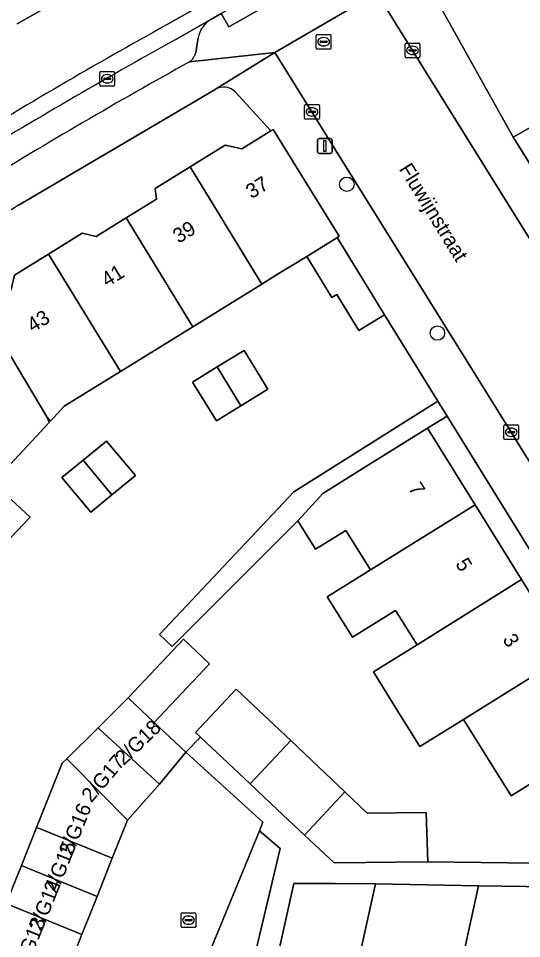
# Model space of a CAD drawing. Extents: x 160023 to 161302, y 384750 to 385707.
# Drawn here: x 160521.8 to 160556.1, y 385138.7 to 385201.2 of the extents above; entities that cross this region are included whole.
import ezdxf

# ---------------------------------------------------------------- set-up
doc = ezdxf.new("R2010")
doc.units = 0
for name, color, linetype in [('IMGEO_Boom', 7, 'Continuous'), ('IMGEO_Erf', 7, 'Continuous'), ('IMGEO_Kolk', 7, 'Continuous'), ('IMGEO_Lichtmast', 7, 'Continuous'), ('IMGEO_Openbare_ruimte_label', 7, 'Continuous'), ('IMGEO_Pand', 7, 'Continuous'), ('IMGEO_Pand_nummerreeks', 7, 'Continuous'), ('IMGEO_Parkeervlak_open', 7, 'Continuous'), ('IMGEO_Rijbaan_lokaal_open', 7, 'Continuous'), ('IMGEO_Rioolput', 7, 'Continuous'), ('IMGEO_Voetpad_open', 7, 'Continuous')]:
    doc.layers.add(name, color=color, linetype=linetype)

msp = doc.modelspace()

# ---------------------------------------------------------------- linework, layer by layer
at = {"layer": 'IMGEO_Boom'}
for centre in [(160544.182, 385189.923), (160550.342, 385179.814)]:
    msp.add_circle(centre, 0.489, dxfattribs=at)
at = {"layer": 'IMGEO_Erf'}
for points in [[(160511.339, 385174.03), (160513.289, 385176.138), (160515.24, 385178.247), (160516.055, 385178.055), (160519.34, 385181.539), (160521.355, 385182.784), (160521.585, 385183.757), (160523.888, 385185.179), (160526.189, 385186.6), (160527.129, 385186.378), (160529.188, 385187.65), (160531.245, 385188.92), (160531.139, 385189.646), (160533.523, 385191.119), (160535.903, 385192.589), (160537.034, 385192.321), (160539.023, 385193.549), (160536.608, 385196.172)], [(160535.232, 385196.375), (160521.902, 385188.518)], [(160558.974, 385195.092), (160555.497, 385193.116), (160575.663, 385160.902)], [(160558.226, 385150.146), (160555.363, 385148.361), (160552.121, 385153.561), (160549.152, 385151.71), (160547.447, 385154.442), (160545.986, 385156.784), (160548.956, 385158.636), (160547.501, 385160.97), (160544.563, 385159.139), (160542.854, 385161.88), (160545.792, 385163.712), (160544.115, 385166.402), (160542.054, 385165.118), (160540.854, 385167.043), (160532.307, 385158.522), (160531.442, 385159.338), (160540.583, 385169.018), (160550.373, 385175.185), (160546.74, 385181.055), (160544.992, 385179.988), (160543.504, 385182.426), (160543.165, 385182.219), (160541.453, 385185.024), (160539.409, 385183.762), (160538.393, 385183.134), (160533.708, 385180.241), (160528.785, 385177.2), (160524.971, 385174.844), (160524.022, 385173.83), (160523.786, 385174.112), (160523.951, 385173.735), (160520.107, 385169.627), (160522.641, 385167.313), (160519.138, 385163.626)], [(160568.008, 385146.686), (160550.998, 385174.174), (160549.656, 385173.343), (160552.899, 385168.141), (160556.063, 385163.066), (160559.227, 385157.991)], [(160519.999, 385138.448), (160521.028, 385141.037), (160522.058, 385143.625), (160523.088, 385146.215), (160524.823, 385150.575), (160525.132, 385150.881), (160527.264, 385152.99), (160529.313, 385155.017), (160533.079, 385159.01), (160534.844, 385157.345), (160531.083, 385153.357), (160533.24, 385151.336), (160534.234, 385152.355), (160533.891, 385152.678), (160536.66, 385155.614), (160538.507, 385153.871), (160540.365, 385152.118), (160542.225, 385150.364), (160544.042, 385148.633), (160545.556, 385147.177), (160549.58, 385147.223), (160549.69, 385143.874), (160567.825, 385143.642)], [(160551.1, 385132.935), (160553.142, 385142.259), (160546.135, 385142.382), (160544.519, 385135.117)]]:
    msp.add_lwpolyline(points, dxfattribs=at)
for points in [[(160536.982, 385174.875), (160535.313, 385173.844), (160533.691, 385176.47), (160535.374, 385177.51), (160537.193, 385178.633), (160538.815, 385176.007)], [(160528.212, 385168.818), (160526.775, 385167.639), (160524.812, 385169.989), (160526.248, 385171.168), (160527.841, 385172.475), (160529.805, 385170.125)]]:
    msp.add_lwpolyline(points, close=True, dxfattribs=at)
for centre, radius, start, end in [((160535.795, 385195.423), 1.106, 42.62587, 120.58961), ((160545.856, 385148.537), 46.607, 120.92738, 140.55141)]:
    msp.add_arc(centre, radius, start, end, dxfattribs=at)
at = {"layer": 'IMGEO_Kolk'}
for p, q in [((160548.15, 385198.596), (160548.15, 385199.448)), ((160548.225, 385199.522), (160549.077, 385199.522)), ((160548.638, 385199.302), (160548.663, 385199.302)), ((160549.151, 385199.448), (160549.151, 385198.596)), ((160548.409, 385199.016), (160548.409, 385199.028)), ((160548.847, 385198.979), (160548.449, 385198.979)), ((160548.452, 385199.065), (160548.85, 385199.065)), ((160548.661, 385198.742), (160548.636, 385198.742)), ((160548.893, 385199.028), (160548.893, 385199.016)), ((160549.077, 385198.522), (160548.225, 385198.522)), ((160527.39, 385196.668), (160527.39, 385197.52)), ((160527.465, 385197.594), (160528.317, 385197.594)), ((160527.878, 385197.374), (160527.903, 385197.374)), ((160528.391, 385197.52), (160528.391, 385196.668)), ((160527.649, 385197.088), (160527.649, 385197.1)), ((160528.087, 385197.051), (160527.689, 385197.051)), ((160527.692, 385197.137), (160528.09, 385197.137)), ((160527.901, 385196.814), (160527.876, 385196.814)), ((160528.133, 385197.1), (160528.133, 385197.088)), ((160528.317, 385196.594), (160527.465, 385196.594)), ((160541.311, 385194.412), (160541.311, 385195.264)), ((160541.386, 385195.338), (160542.238, 385195.338)), ((160541.613, 385194.881), (160542.011, 385194.881)), ((160541.799, 385195.118), (160541.824, 385195.118)), ((160542.312, 385195.264), (160542.312, 385194.412)), ((160542.238, 385194.338), (160541.386, 385194.338)), ((160541.57, 385194.832), (160541.57, 385194.844)), ((160542.008, 385194.795), (160541.61, 385194.795)), ((160541.822, 385194.558), (160541.797, 385194.558)), ((160542.054, 385194.844), (160542.054, 385194.832)), ((160554.86, 385172.647), (160554.86, 385173.499)), ((160554.935, 385173.573), (160555.787, 385173.573)), ((160555.119, 385173.067), (160555.119, 385173.079)), ((160555.557, 385173.03), (160555.159, 385173.03)), ((160555.162, 385173.116), (160555.56, 385173.116)), ((160555.348, 385173.353), (160555.373, 385173.353)), ((160555.603, 385173.079), (160555.603, 385173.067)), ((160555.861, 385173.499), (160555.861, 385172.647)), ((160555.787, 385172.573), (160554.935, 385172.573)), ((160555.371, 385172.793), (160555.346, 385172.793)), ((160532.916, 385139.49), (160532.916, 385140.342)), ((160532.991, 385140.416), (160533.843, 385140.416)), ((160533.175, 385139.91), (160533.175, 385139.922)), ((160533.613, 385139.873), (160533.215, 385139.873)), ((160533.218, 385139.959), (160533.616, 385139.959)), ((160533.404, 385140.196), (160533.429, 385140.196)), ((160533.659, 385139.922), (160533.659, 385139.91)), ((160533.917, 385140.342), (160533.917, 385139.49)), ((160533.843, 385139.416), (160532.991, 385139.416)), ((160533.427, 385139.636), (160533.402, 385139.636))]:
    msp.add_line(p, q, dxfattribs=at)
for points in [[(160548.15, 385198.596), (160548.15, 385199.448)], [(160548.225, 385199.522), (160549.077, 385199.522)], [(160549.151, 385199.448), (160549.151, 385198.596)], [(160549.077, 385198.522), (160548.225, 385198.522)], [(160527.39, 385196.668), (160527.39, 385197.52)], [(160527.465, 385197.594), (160528.317, 385197.594)], [(160528.391, 385197.52), (160528.391, 385196.668)], [(160528.317, 385196.594), (160527.465, 385196.594)], [(160541.311, 385194.412), (160541.311, 385195.264)], [(160541.386, 385195.338), (160542.238, 385195.338)], [(160542.312, 385195.264), (160542.312, 385194.412)], [(160542.238, 385194.338), (160541.386, 385194.338)], [(160554.86, 385172.647), (160554.86, 385173.499)], [(160554.935, 385173.573), (160555.787, 385173.573)], [(160555.861, 385173.499), (160555.861, 385172.647)], [(160555.787, 385172.573), (160554.935, 385172.573)], [(160532.916, 385139.49), (160532.916, 385140.342)], [(160532.991, 385140.416), (160533.843, 385140.416)], [(160533.917, 385140.342), (160533.917, 385139.49)], [(160533.843, 385139.416), (160532.991, 385139.416)]]:
    msp.add_lwpolyline(points, dxfattribs=at)
for centre, radius, start, end in [((160548.227, 385199.446), 0.0765, 91.55205, 178.44795), ((160548.227, 385199.446), 0.0765, 91.55205, 178.44795), ((160549.075, 385199.446), 0.0765, 1.55205, 88.44795), ((160549.075, 385199.446), 0.0765, 1.55205, 88.44795), ((160548.449, 385199.025), 0.0403, 85.87752, 175.75265), ((160548.446, 385199.015), 0.0366, 178.93798, 274.71019), ((160548.85, 385199.022), 0.043, 264.86636, 352.45326), ((160548.854, 385199.027), 0.0386, 1.73085, 96.63898), ((160548.227, 385198.598), 0.0765, 181.55205, 268.44795), ((160548.227, 385198.598), 0.0765, 181.55205, 268.44795), ((160549.075, 385198.598), 0.0765, 271.55205, 358.44795), ((160549.075, 385198.598), 0.0765, 271.55205, 358.44795), ((160527.467, 385197.518), 0.0765, 91.55205, 178.44795), ((160527.467, 385197.518), 0.0765, 91.55205, 178.44795), ((160528.315, 385197.518), 0.0765, 1.55205, 88.44795), ((160528.315, 385197.518), 0.0765, 1.55205, 88.44795), ((160527.689, 385197.097), 0.0403, 85.87752, 175.75265), ((160527.686, 385197.087), 0.0366, 178.93798, 274.71019), ((160528.09, 385197.094), 0.043, 264.86636, 352.45326), ((160528.094, 385197.099), 0.0386, 1.73085, 96.63898), ((160527.467, 385196.67), 0.0765, 181.55205, 268.44795), ((160527.467, 385196.67), 0.0765, 181.55205, 268.44795), ((160528.315, 385196.67), 0.0765, 271.55205, 358.44795), ((160528.315, 385196.67), 0.0765, 271.55205, 358.44795), ((160541.388, 385195.262), 0.0765, 91.55205, 178.44795), ((160541.388, 385195.262), 0.0765, 91.55205, 178.44795), ((160541.61, 385194.841), 0.0403, 85.87752, 175.75265), ((160542.015, 385194.843), 0.0386, 1.73085, 96.63898), ((160542.236, 385195.262), 0.0765, 1.55205, 88.44795), ((160542.236, 385195.262), 0.0765, 1.55205, 88.44795), ((160541.388, 385194.414), 0.0765, 181.55205, 268.44795), ((160541.388, 385194.414), 0.0765, 181.55205, 268.44795), ((160541.607, 385194.831), 0.0366, 178.93798, 274.71019), ((160542.011, 385194.838), 0.043, 264.86636, 352.45326), ((160542.236, 385194.414), 0.0765, 271.55205, 358.44795), ((160542.236, 385194.414), 0.0765, 271.55205, 358.44795), ((160554.937, 385173.497), 0.0765, 91.55205, 178.44795), ((160554.937, 385173.497), 0.0765, 91.55205, 178.44795), ((160555.159, 385173.076), 0.0403, 85.87752, 175.75265), ((160555.156, 385173.066), 0.0366, 178.93798, 274.71019), ((160555.56, 385173.073), 0.043, 264.86636, 352.45326), ((160555.564, 385173.078), 0.0386, 1.73085, 96.63898), ((160555.785, 385173.497), 0.0765, 1.55205, 88.44795), ((160555.785, 385173.497), 0.0765, 1.55205, 88.44795), ((160554.937, 385172.649), 0.0765, 181.55205, 268.44795), ((160554.937, 385172.649), 0.0765, 181.55205, 268.44795), ((160555.785, 385172.649), 0.0765, 271.55205, 358.44795), ((160555.785, 385172.649), 0.0765, 271.55205, 358.44795), ((160532.993, 385140.34), 0.0765, 91.55205, 178.44795), ((160532.993, 385140.34), 0.0765, 91.55205, 178.44795), ((160533.215, 385139.919), 0.0403, 85.87752, 175.75265), ((160533.212, 385139.909), 0.0366, 178.93798, 274.71019), ((160533.616, 385139.916), 0.043, 264.86636, 352.45326), ((160533.62, 385139.921), 0.0386, 1.73085, 96.63898), ((160533.841, 385140.34), 0.0765, 1.55205, 88.44795), ((160533.841, 385140.34), 0.0765, 1.55205, 88.44795), ((160532.993, 385139.492), 0.0765, 181.55205, 268.44795), ((160532.993, 385139.492), 0.0765, 181.55205, 268.44795), ((160533.841, 385139.492), 0.0765, 271.55205, 358.44795), ((160533.841, 385139.492), 0.0765, 271.55205, 358.44795)]:
    msp.add_arc(centre, radius, start, end, dxfattribs=at)
for centre, major_axis, ratio, start_param, end_param in [((160548.637, 385199.022), (-0.387, 0.002), 0.722429, 4.712389, 7.853982), ((160548.662, 385199.022), (-0.39, 0.002), 0.717154, 1.570796, 4.712389), ((160527.877, 385197.094), (-0.387, 0.002), 0.722429, 4.712389, 7.853982), ((160527.902, 385197.094), (-0.39, 0.002), 0.717154, 1.570796, 4.712389), ((160541.798, 385194.838), (-0.387, 0.002), 0.722429, 4.712389, 7.853982), ((160541.823, 385194.838), (-0.39, 0.002), 0.717154, 1.570796, 4.712389), ((160555.347, 385173.073), (-0.387, 0.002), 0.722429, 4.712389, 7.853982), ((160555.372, 385173.073), (-0.39, 0.002), 0.717154, 1.570796, 4.712389), ((160533.403, 385139.916), (-0.387, 0.002), 0.722429, 4.712389, 7.853982), ((160533.428, 385139.916), (-0.39, 0.002), 0.717154, 1.570796, 4.712389)]:
    msp.add_ellipse(centre, major_axis=major_axis, ratio=ratio, start_param=start_param, end_param=end_param, dxfattribs=at)
at = {"layer": 'IMGEO_Lichtmast'}
for p, q in [((160542.291, 385193.024), (160543.081, 385193.024)), ((160543.081, 385193.024), (160542.291, 385193.024)), ((160542.191, 385192.124), (160542.191, 385192.924)), ((160542.191, 385192.924), (160542.191, 385192.124)), ((160543.181, 385192.924), (160543.181, 385192.124)), ((160543.181, 385192.124), (160543.181, 385192.924)), ((160543.081, 385192.024), (160542.291, 385192.024)), ((160542.291, 385192.024), (160543.081, 385192.024))]:
    msp.add_line(p, q, dxfattribs=at)
msp.add_lwpolyline([(160542.611, 385192.899), (160542.761, 385192.899), (160542.761, 385192.149), (160542.611, 385192.149), (160542.611, 385192.899)], dxfattribs=at)
for centre, start, end in [((160542.291, 385192.924), 90, 180), ((160542.291, 385192.924), 90, 180), ((160543.081, 385192.924), 0, 90), ((160543.081, 385192.924), 360, 90), ((160542.291, 385192.124), 180, 270), ((160542.291, 385192.124), 180, 270), ((160543.081, 385192.124), 270, 0), ((160543.081, 385192.124), 270, 0)]:
    msp.add_arc(centre, 0.1, start, end, dxfattribs=at)
at = {"layer": 'IMGEO_Pand'}
for points in [[(160555.497, 385193.116), (160558.974, 385195.092), (160557.145, 385198.308), (160567.917, 385204.435), (160563.399, 385212.382), (160552.627, 385206.255), (160553.122, 385205.386), (160549.732, 385203.459)], [(160539.18, 385193.646), (160539.023, 385193.549), (160537.034, 385192.321), (160535.903, 385192.589), (160533.523, 385191.119), (160538.393, 385183.134), (160539.409, 385183.762), (160541.453, 385185.024), (160543.493, 385186.284), (160543.533, 385186.309), (160543.662, 385186.389)], [(160531.139, 385189.646), (160531.245, 385188.92), (160529.188, 385187.65), (160533.708, 385180.241), (160538.393, 385183.134), (160533.523, 385191.119)], [(160527.129, 385186.378), (160526.189, 385186.6), (160523.888, 385185.179), (160528.785, 385177.2), (160533.708, 385180.241), (160529.188, 385187.65)], [(160545.252, 385183.493), (160543.533, 385186.309), (160543.493, 385186.284), (160541.453, 385185.024), (160543.165, 385182.219), (160543.504, 385182.426), (160544.992, 385179.988), (160546.74, 385181.055)], [(160528.785, 385177.2), (160523.888, 385185.179), (160521.585, 385183.757), (160521.355, 385182.784), (160519.34, 385181.539), (160523.786, 385174.112), (160524.022, 385173.83), (160524.971, 385174.844)], [(160516.055, 385178.055), (160515.24, 385178.247), (160513.289, 385176.138), (160520.107, 385169.627), (160523.951, 385173.735), (160523.786, 385174.112), (160519.34, 385181.539)], [(160535.374, 385177.51), (160536.982, 385174.875), (160538.815, 385176.007), (160537.193, 385178.633)], [(160535.374, 385177.51), (160533.691, 385176.47), (160535.313, 385173.844), (160536.982, 385174.875)], [(160513.289, 385176.138), (160511.339, 385174.03), (160511.451, 385173.262), (160509.713, 385171.464), (160516.34, 385165.572), (160516.558, 385165.42), (160519.138, 385163.626), (160522.641, 385167.313), (160520.107, 385169.627)], [(160552.899, 385168.141), (160549.656, 385173.343), (160545.413, 385170.698), (160542.55, 385168.913), (160540.854, 385167.043), (160542.054, 385165.118), (160544.115, 385166.402), (160545.792, 385163.712)], [(160526.248, 385171.168), (160528.212, 385168.818), (160529.805, 385170.125), (160527.841, 385172.475)], [(160528.212, 385168.818), (160526.248, 385171.168), (160524.812, 385169.989), (160526.775, 385167.639)], [(160545.792, 385163.712), (160542.854, 385161.88), (160544.563, 385159.139), (160547.501, 385160.97), (160548.956, 385158.636), (160556.063, 385163.066), (160552.899, 385168.141)], [(160559.227, 385157.991), (160556.063, 385163.066), (160548.956, 385158.636), (160545.986, 385156.784), (160547.447, 385154.442), (160549.152, 385151.71), (160552.121, 385153.561)], [(160534.844, 385157.345), (160533.079, 385159.01), (160529.313, 385155.017), (160531.083, 385153.357)], [(160555.363, 385148.361), (160558.226, 385150.146), (160562.469, 385152.791), (160559.227, 385157.991), (160552.121, 385153.561)], [(160537.598, 385149.182), (160540.365, 385152.118), (160538.507, 385153.871), (160536.66, 385155.614), (160533.891, 385152.678), (160534.234, 385152.355), (160535.738, 385150.936)], [(160531.083, 385153.357), (160529.313, 385155.017), (160527.264, 385152.99), (160527.407, 385152.859), (160531.448, 385149.155), (160533.24, 385151.336)], [(160527.407, 385152.859), (160527.264, 385152.99), (160525.132, 385150.881), (160525.411, 385150.599), (160529.26, 385146.712), (160531.448, 385149.155)], [(160539.456, 385147.429), (160541.296, 385145.699), (160544.042, 385148.633), (160542.225, 385150.364), (160540.365, 385152.118), (160537.598, 385149.182)], [(160525.411, 385150.599), (160525.132, 385150.881), (160524.823, 385150.575), (160523.088, 385146.215), (160523.552, 385146.026), (160528.23, 385144.123), (160529.26, 385146.712)], [(160549.69, 385143.874), (160549.58, 385147.223), (160545.556, 385147.177), (160544.042, 385148.633), (160541.296, 385145.699), (160543.317, 385143.807)], [(160528.23, 385144.123), (160523.552, 385146.026), (160523.088, 385146.215), (160522.058, 385143.625), (160522.502, 385143.445), (160527.2, 385141.535)], [(160527.2, 385141.535), (160522.502, 385143.445), (160522.058, 385143.625), (160521.028, 385141.037), (160521.453, 385140.864), (160526.17, 385138.946)], [(160544.519, 385135.117), (160546.135, 385142.382), (160543.395, 385142.397), (160540.577, 385142.413), (160539.217, 385136.295)], [(160560.275, 385137.217), (160561.352, 385142.132), (160556.353, 385142.209), (160553.142, 385142.259), (160551.1, 385132.935), (160552.764, 385132.571), (160560.979, 385130.771), (160562.294, 385136.775)], [(160526.17, 385138.946), (160521.453, 385140.864), (160521.028, 385141.037), (160519.999, 385138.448), (160520.404, 385138.283), (160525.14, 385136.358)]]:
    msp.add_lwpolyline(points, close=True, dxfattribs=at)
at = {"layer": 'IMGEO_Parkeervlak_open'}
for points in [[(160534.928, 385201.126), (160532.502, 385199.737)], [(160533.924, 385198.867), (160534.075, 385199.865)]]:
    msp.add_lwpolyline(points, dxfattribs=at)
for centre, radius, start, end in [((160535.881, 385199.562), 1.831, 121.35991, 170.48753), ((160735.009, 384835.273), 416.945, 119.05781, 121.3492), ((160532.756, 385199.215), 1.219, 307.22255, 343.42541), ((160706.773, 384884.694), 358.245, 118.92682, 121.60037)]:
    msp.add_arc(centre, radius, start, end, dxfattribs=at)
at = {"layer": 'IMGEO_Rijbaan_lokaal_open'}
for points in [[(160532.502, 385199.737), (160534.928, 385201.126), (160535.634, 385201.528), (160540.495, 385204.288), (160543.6, 385206.039), (160546.704, 385207.792), (160547.21, 385208.078), (160552.765, 385211.225), (160557.356, 385213.893), (160568.566, 385220.706)], [(160531.923, 385200.755), (160539.942, 385205.31), (160552.205, 385212.253), (160555.735, 385214.305), (160553.099, 385218.607), (160536.79, 385209.349), (160521.771, 385200.825)], [(160521.771, 385200.825), (160536.79, 385209.349), (160553.099, 385218.607)], [(160556.687, 385214.858), (160555.735, 385214.305), (160552.205, 385212.253), (160539.942, 385205.31), (160531.923, 385200.755)], [(160560.472, 385180.032), (160558.464, 385183.258), (160546.221, 385202.922), (160539.295, 385198.882), (160555.13, 385173.447), (160567.75, 385153.09), (160569.663, 385150.004), (160570.699, 385148.334), (160582.478, 385145.116), (160582.604, 385145.075), (160594.019, 385141.645), (160596.235, 385149.31), (160591.09, 385150.789), (160588.039, 385151.666), (160584.125, 385152.792), (160580.505, 385153.832), (160578.628, 385154.372)], [(160531.521, 385129.64), (160538.236, 385145.988), (160538.478, 385146.578), (160533.24, 385151.336), (160531.448, 385149.155), (160529.26, 385146.712), (160528.23, 385144.123), (160527.2, 385141.535), (160526.17, 385138.946), (160525.14, 385136.358)]]:
    msp.add_lwpolyline(points, dxfattribs=at)
for centre, radius, start, end in [((160713.62, 384873.146), 374.621, 119.01341, 121.5604), ((160713.62, 384873.146), 374.621, 119.01341, 121.5604), ((160735.009, 384835.273), 416.945, 119.05781, 121.3492)]:
    msp.add_arc(centre, radius, start, end, dxfattribs=at)
at = {"layer": 'IMGEO_Rioolput'}
for p, q in [((160542.104, 385199.184), (160542.104, 385200.036)), ((160542.179, 385200.11), (160543.031, 385200.11)), ((160542.592, 385199.89), (160542.617, 385199.89)), ((160543.105, 385200.036), (160543.105, 385199.184)), ((160542.363, 385199.604), (160542.363, 385199.616)), ((160542.801, 385199.567), (160542.403, 385199.567)), ((160542.406, 385199.653), (160542.804, 385199.653)), ((160542.615, 385199.33), (160542.59, 385199.33)), ((160542.847, 385199.616), (160542.847, 385199.604)), ((160543.031, 385199.11), (160542.179, 385199.11))]:
    msp.add_line(p, q, dxfattribs=at)
for points in [[(160542.104, 385199.184), (160542.104, 385200.036)], [(160542.179, 385200.11), (160543.031, 385200.11)], [(160543.105, 385200.036), (160543.105, 385199.184)], [(160543.031, 385199.11), (160542.179, 385199.11)]]:
    msp.add_lwpolyline(points, dxfattribs=at)
for centre, radius, start, end in [((160542.181, 385200.034), 0.0765, 91.55205, 178.44795), ((160542.181, 385200.034), 0.0765, 91.55205, 178.44795), ((160543.029, 385200.034), 0.0765, 1.55205, 88.44795), ((160543.029, 385200.034), 0.0765, 1.55205, 88.44795), ((160542.403, 385199.613), 0.0403, 85.87752, 175.75265), ((160542.4, 385199.603), 0.0366, 178.93798, 274.71019), ((160542.804, 385199.61), 0.043, 264.86636, 352.45326), ((160542.808, 385199.615), 0.0386, 1.73085, 96.63898), ((160542.181, 385199.186), 0.0765, 181.55205, 268.44795), ((160542.181, 385199.186), 0.0765, 181.55205, 268.44795), ((160543.029, 385199.186), 0.0765, 271.55205, 358.44795), ((160543.029, 385199.186), 0.0765, 271.55205, 358.44795)]:
    msp.add_arc(centre, radius, start, end, dxfattribs=at)
for centre, major_axis, ratio, start_param, end_param in [((160542.591, 385199.61), (-0.387, 0.002), 0.722429, 4.712389, 7.853982), ((160542.616, 385199.61), (-0.39, 0.002), 0.717154, 1.570796, 4.712389)]:
    msp.add_ellipse(centre, major_axis=major_axis, ratio=ratio, start_param=start_param, end_param=end_param, dxfattribs=at)
at = {"layer": 'IMGEO_Voetpad_open'}
for points in [[(160533.493, 385198.244), (160539.295, 385198.882), (160546.221, 385202.922), (160549.227, 385204.368), (160552.627, 385206.255), (160563.399, 385212.382), (160571.379, 385216.92), (160572.151, 385217.375), (160577.102, 385220.928), (160581.767, 385224.276), (160583.621, 385225.64), (160588.344, 385229.16), (160592.124, 385231.977), (160596.293, 385235.084), (160597.677, 385236.075), (160598.802, 385234.491), (160599.826, 385235.215), (160599.661, 385235.435), (160599.99, 385235.681), (160600.165, 385235.446), (160602.613, 385237.279), (160603.179, 385236.523), (160604.207, 385237.293), (160603.621, 385238.075)], [(160547.21, 385208.078), (160546.704, 385207.792), (160547.217, 385206.887), (160536.147, 385200.623), (160535.634, 385201.528), (160534.928, 385201.126)], [(160555.497, 385193.116), (160549.732, 385203.459), (160549.227, 385204.368), (160546.221, 385202.922), (160558.464, 385183.258), (160558.888, 385183.522), (160560.896, 385180.296), (160560.472, 385180.032), (160574.351, 385157.547)], [(160534.075, 385199.865), (160533.924, 385198.867)], [(160521.902, 385188.518), (160535.232, 385196.375), (160535.253, 385196.391), (160539.295, 385198.882), (160533.493, 385198.244)], [(160555.13, 385173.447), (160539.295, 385198.882), (160535.253, 385196.391), (160535.232, 385196.375)], [(160536.608, 385196.172), (160539.023, 385193.549), (160539.18, 385193.646), (160543.662, 385186.389), (160543.533, 385186.309), (160545.252, 385183.493), (160546.74, 385181.055), (160550.373, 385175.185), (160550.998, 385174.174), (160568.008, 385146.686), (160568.235, 385146.091), (160570.699, 385148.334), (160569.663, 385150.004), (160569.238, 385149.742), (160567.325, 385152.828), (160567.75, 385153.09), (160555.13, 385173.447)], [(160623.449, 385141.825), (160624.081, 385144.631), (160624.704, 385148.631), (160622.192, 385149.08), (160621.109, 385145.419), (160618.248, 385146.029), (160589.023, 385154.625), (160587.422, 385155.096), (160583.677, 385156.198), (160581.743, 385156.768), (160577.686, 385157.91), (160577.402, 385158.124), (160575.663, 385160.902), (160555.497, 385193.116)], [(160537.071, 385133.905), (160539.654, 385144.793), (160538.236, 385145.988), (160531.521, 385129.64)]]:
    msp.add_lwpolyline(points, dxfattribs=at)
for points in [[(160535.634, 385201.528), (160536.147, 385200.623), (160547.217, 385206.887), (160546.704, 385207.792), (160543.6, 385206.039), (160540.495, 385204.288)], [(160540.854, 385167.043), (160542.55, 385168.913), (160545.413, 385170.698), (160549.656, 385173.343), (160550.998, 385174.174), (160550.373, 385175.185), (160540.583, 385169.018), (160531.442, 385159.338), (160532.307, 385158.522)], [(160567.825, 385143.642), (160549.69, 385143.874), (160543.317, 385143.807), (160541.296, 385145.699), (160539.456, 385147.429), (160537.598, 385149.182), (160535.738, 385150.936), (160534.234, 385152.355), (160533.24, 385151.336), (160538.478, 385146.578), (160538.236, 385145.988), (160539.654, 385144.793), (160537.071, 385133.905), (160538.611, 385133.564), (160539.217, 385136.295), (160540.577, 385142.413), (160543.395, 385142.397), (160546.135, 385142.382), (160553.142, 385142.259), (160556.353, 385142.209), (160561.352, 385142.132), (160567.473, 385142.038)]]:
    msp.add_lwpolyline(points, close=True, dxfattribs=at)
for centre, radius, start, end in [((160535.881, 385199.562), 1.831, 121.35991, 170.48753), ((160532.756, 385199.215), 1.219, 307.22255, 343.42541), ((160706.773, 384884.694), 358.245, 118.92682, 121.60037), ((160535.795, 385195.423), 1.106, 42.62587, 120.58961), ((160545.856, 385148.537), 46.607, 120.92738, 140.55141)]:
    msp.add_arc(centre, radius, start, end, dxfattribs=at)

# ---------------------------------------------------------------- texts
at = {"layer": 'IMGEO_Openbare_ruimte_label'}
msp.add_text('Fluwijnstraat', height=1, rotation=301.67132, dxfattribs=at).set_placement((160547.696, 385190.963))
at = {"layer": 'IMGEO_Pand_nummerreeks'}
for s, rotation, p in [('37', 31.39236, (160537.703, 385188.902)), ('39', 31.39287, (160532.743, 385185.875)), ('41', 31.39287, (160527.88, 385182.908)), ('43', 31.39236, (160522.823, 385179.822)), ('7', 301.94119, (160548.329, 385169.273)), ('5', 301.94119, (160551.532, 385164.135)), ('3', 301.94219, (160554.735, 385158.996)), ('2/G18', 43.90003, (160529.007, 385150.382)), ('2/G17', 49.61242, (160526.804, 385147.844)), ('2/G16', 68.17052, (160525.488, 385144.217)), ('2/G15', 68.17052, (160524.456, 385141.642)), ('2/G14', 68.17052, (160523.425, 385139.066)), ('2/G13', 68.17052, (160522.393, 385136.491))]:
    msp.add_text(s, height=1, rotation=rotation, dxfattribs=at).set_placement(p)

doc.saveas('drawing.dxf')
